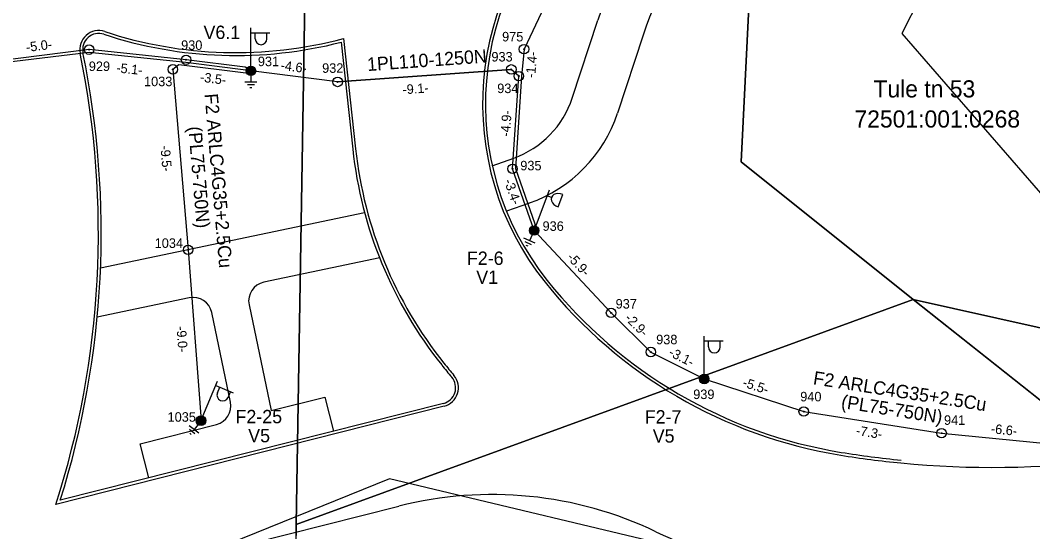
# Model space of a CAD drawing. Extents: x 528816 to 533196, y 6574767 to 6575847.
# Drawn here: x 531954.8 to 532008, y 6575053.4 to 6575080.2 of the extents above; entities that cross this region are included whole.
import ezdxf

# ---------------------------------------------------------------- set-up
doc = ezdxf.new("R2010")
doc.units = 0
for name, color, linetype in [('JOONSIDE', 7, 'Continuous'), ('KOORDPUNKT', 7, 'Continuous'), ('MOOTPIIR', 7, 'Continuous'), ('MPKAABEL', 7, 'Continuous'), ('PIIR', 7, 'Continuous'), ('POST', 7, 'Continuous'), ('TEE', 7, 'Continuous')]:
    doc.layers.add(name, color=color, linetype=linetype)

msp = doc.modelspace()

# ---------------------------------------------------------------- linework, layer by layer
at = {"layer": 'KOORDPUNKT'}
for centre, radius in [((531958.459, 6575078.686), 0.25), ((531981.307, 6575078.709), 0.25), ((531958.459, 6575078.686), 0.025), ((531958.459, 6575078.686), 0.0221), ((531958.459, 6575078.686), 0.0191), ((531958.459, 6575078.686), 0.0161), ((531958.459, 6575078.686), 0.0132), ((531958.459, 6575078.686), 0.0102), ((531958.459, 6575078.686), 0.00726), ((531958.459, 6575078.686), 0.0043), ((531963.555, 6575078.152), 0.25), ((531981.307, 6575078.709), 0.025), ((531981.307, 6575078.709), 0.0221), ((531981.307, 6575078.709), 0.0191), ((531981.307, 6575078.709), 0.0161), ((531981.307, 6575078.709), 0.0132), ((531981.307, 6575078.709), 0.0102), ((531981.307, 6575078.709), 0.00726), ((531981.307, 6575078.709), 0.0043), ((531962.863, 6575077.651), 0.25), ((531963.555, 6575078.152), 0.025), ((531963.555, 6575078.152), 0.0221), ((531963.555, 6575078.152), 0.0191), ((531963.555, 6575078.152), 0.0161), ((531963.555, 6575078.152), 0.0132), ((531963.555, 6575078.152), 0.0102), ((531963.555, 6575078.152), 0.00726), ((531963.555, 6575078.152), 0.0043), ((531966.961, 6575077.571), 0.25), ((531980.64, 6575077.648), 0.25), ((531962.863, 6575077.651), 0.025), ((531962.863, 6575077.651), 0.0221), ((531962.863, 6575077.651), 0.0191), ((531962.863, 6575077.651), 0.0161), ((531962.863, 6575077.651), 0.0132), ((531962.863, 6575077.651), 0.0102), ((531962.863, 6575077.651), 0.00726), ((531962.863, 6575077.651), 0.0043), ((531966.961, 6575077.571), 0.025), ((531966.961, 6575077.571), 0.0221), ((531966.961, 6575077.571), 0.0191), ((531966.961, 6575077.571), 0.0161), ((531966.961, 6575077.571), 0.0132), ((531966.961, 6575077.571), 0.0102), ((531966.961, 6575077.571), 0.00726), ((531966.961, 6575077.571), 0.0043), ((531980.64, 6575077.648), 0.025), ((531980.64, 6575077.648), 0.0221), ((531980.64, 6575077.648), 0.0191), ((531980.64, 6575077.648), 0.0161), ((531980.64, 6575077.648), 0.0132), ((531980.64, 6575077.648), 0.0102), ((531980.64, 6575077.648), 0.00726), ((531980.64, 6575077.648), 0.0043), ((531981.031, 6575077.296), 0.25), ((531981.031, 6575077.296), 0.025), ((531981.031, 6575077.296), 0.0221), ((531981.031, 6575077.296), 0.0191), ((531981.031, 6575077.296), 0.0161), ((531981.031, 6575077.296), 0.0132), ((531981.031, 6575077.296), 0.0102), ((531981.031, 6575077.296), 0.00726), ((531981.031, 6575077.296), 0.0043), ((531971.517, 6575076.99), 0.25), ((531971.517, 6575076.99), 0.025), ((531971.517, 6575076.99), 0.0221), ((531971.517, 6575076.99), 0.0191), ((531971.517, 6575076.99), 0.0161), ((531971.517, 6575076.99), 0.0132), ((531971.517, 6575076.99), 0.0102), ((531971.517, 6575076.99), 0.00726), ((531971.517, 6575076.99), 0.0043), ((531980.704, 6575072.433), 0.25), ((531980.704, 6575072.433), 0.025), ((531980.704, 6575072.433), 0.0221), ((531980.704, 6575072.433), 0.0191), ((531980.704, 6575072.433), 0.0161), ((531980.704, 6575072.433), 0.0132), ((531980.704, 6575072.433), 0.0102), ((531980.704, 6575072.433), 0.00726), ((531980.704, 6575072.433), 0.0043), ((531981.838, 6575069.196), 0.25), ((531981.838, 6575069.196), 0.025), ((531981.838, 6575069.196), 0.0221), ((531981.838, 6575069.196), 0.0191), ((531981.838, 6575069.196), 0.0161), ((531981.838, 6575069.196), 0.0132), ((531981.838, 6575069.196), 0.0102), ((531981.838, 6575069.196), 0.00726), ((531981.838, 6575069.196), 0.0043), ((531963.662, 6575068.182), 0.25), ((531963.662, 6575068.182), 0.025), ((531963.662, 6575068.182), 0.0221), ((531963.662, 6575068.182), 0.0191), ((531963.662, 6575068.182), 0.0161), ((531963.662, 6575068.182), 0.0132), ((531963.662, 6575068.182), 0.0102), ((531963.662, 6575068.182), 0.00726), ((531963.662, 6575068.182), 0.0043), ((531985.881, 6575064.871), 0.25), ((531985.881, 6575064.871), 0.025), ((531985.881, 6575064.871), 0.0221), ((531985.881, 6575064.871), 0.0191), ((531985.881, 6575064.871), 0.0161), ((531985.881, 6575064.871), 0.0132), ((531985.881, 6575064.871), 0.0102), ((531985.881, 6575064.871), 0.00726), ((531985.881, 6575064.871), 0.0043), ((531987.969, 6575062.815), 0.25), ((531987.969, 6575062.815), 0.025), ((531987.969, 6575062.815), 0.0221), ((531987.969, 6575062.815), 0.0191), ((531987.969, 6575062.815), 0.0161), ((531987.969, 6575062.815), 0.0132), ((531987.969, 6575062.815), 0.0102), ((531987.969, 6575062.815), 0.00726), ((531987.969, 6575062.815), 0.0043), ((531990.772, 6575061.401), 0.25), ((531990.772, 6575061.401), 0.025), ((531990.772, 6575061.401), 0.0221), ((531990.772, 6575061.401), 0.0191), ((531990.772, 6575061.401), 0.0161), ((531990.772, 6575061.401), 0.0132), ((531990.772, 6575061.401), 0.0102), ((531990.772, 6575061.401), 0.00726), ((531990.772, 6575061.401), 0.0043), ((531996.001, 6575059.691), 0.25), ((531996.001, 6575059.691), 0.025), ((531996.001, 6575059.691), 0.0221), ((531996.001, 6575059.691), 0.0191), ((531996.001, 6575059.691), 0.0161), ((531996.001, 6575059.691), 0.0132), ((531996.001, 6575059.691), 0.0102), ((531964.339, 6575059.214), 0.25), ((531964.339, 6575059.214), 0.025), ((531964.339, 6575059.214), 0.0221), ((531964.339, 6575059.214), 0.0191), ((531964.339, 6575059.214), 0.0161), ((531964.339, 6575059.214), 0.0132), ((531964.339, 6575059.214), 0.0102), ((531964.339, 6575059.214), 0.00726), ((531964.339, 6575059.214), 0.0043), ((531996.001, 6575059.691), 0.00726), ((531996.001, 6575059.691), 0.0043), ((532003.244, 6575058.558), 0.25), ((532003.244, 6575058.558), 0.025), ((532003.244, 6575058.558), 0.0221), ((532003.244, 6575058.558), 0.0191), ((532003.244, 6575058.558), 0.0161), ((532003.244, 6575058.558), 0.0132), ((532003.244, 6575058.558), 0.0102), ((532003.244, 6575058.558), 0.00726), ((532003.244, 6575058.558), 0.0043)]:
    msp.add_circle(centre, radius, dxfattribs=at)
at = {"layer": 'MOOTPIIR'}
for points in [[(530636.679, 6575162.942), (531283.05, 6574977.754), (531411.752, 6574945.817), (531565.242, 6574944.148), (531675.83, 6574962.262), (531737.321, 6574981.091), (531818.117, 6575037.815), (531864.832, 6575085.721), (531939.431, 6575125.285), (531920.603, 6575197.501), (531952.778, 6575207.273), (531990.912, 6575126.953), (532013.554, 6575104.311), (532001.161, 6575079.524), (532013.792, 6575064.985), (532230.203, 6575142.683), (532435.411, 6575216.091)], [(532326.975, 6575157.507), (532011.424, 6575047.308), (531974.249, 6575056.159), (531949.023, 6575045.98), (531934.418, 6575025.179), (531948.58, 6574987.561), (531930.435, 6574980.038), (531915.387, 6575014.558), (531872.016, 6575000.396), (531879.539, 6574971.629), (531794.124, 6574938.436), (531760.931, 6574923.389), (531786.158, 6574793.274), (531744.999, 6574779.555), (531692.776, 6574778.227), (531621.08, 6574852.578), (531554.695, 6574876.477), (531465.739, 6574886.656), (531460.428, 6574919.848), (531387.405, 6574932.24), (531177.628, 6574990.659), (531134.699, 6574992.429), (531095.311, 6575014.115), (530588.571, 6575165.473)]]:
    msp.add_lwpolyline(points, dxfattribs=at)
at = {"layer": 'MPKAABEL'}
for points in [[(531997.203, 6575095.438), (531992.361, 6575092.826), (531987.797, 6575088.959), (531984.169, 6575084.761), (531981.307, 6575078.709), (531981.181, 6575077.285), (531980.856, 6575072.454), (531981.874, 6575069.549), (531981.838, 6575069.196)], [(531997.203, 6575095.438), (531992.361, 6575092.826), (531987.797, 6575088.959), (531984.169, 6575084.761), (531981.307, 6575078.709), (531981.181, 6575077.285), (531980.856, 6575072.454), (531981.874, 6575069.549), (531981.838, 6575069.196)], [(531966.961, 6575077.571), (531966.655, 6575077.761), (531963.555, 6575078.152), (531958.459, 6575078.686), (531953.47, 6575078.057), (531951.79, 6575078.679), (531950.642, 6575080.11), (531948.484, 6575083.483), (531945.084, 6575086.31), (531943.801, 6575087.335), (531942.264, 6575087.906), (531936.236, 6575086.69), (531931.182, 6575085.283), (531930.28, 6575084.005), (531929.402, 6575083.329), (531926.419, 6575082.037), (531921.929, 6575080.422), (531912.374, 6575075.73), (531910.887, 6575074.057), (531900.015, 6575068.488), (531899.147, 6575066.985), (531898.682, 6575066.475)], [(531966.655, 6575077.761), (531963.555, 6575078.152), (531958.459, 6575078.686), (531953.47, 6575078.057), (531951.79, 6575078.679), (531950.642, 6575080.11), (531948.484, 6575083.483), (531945.084, 6575086.31)], [(531966.961, 6575077.571), (531963.538, 6575078.003), (531958.468, 6575078.54), (531953.501, 6575077.932), (531952.61, 6575076.948), (531951.9, 6575072.576), (531951.18, 6575069.292), (531951.257, 6575067.077), (531947.027, 6575053.164), (531940.77, 6575043.349), (531928.015, 6575034.032)], [(531966.961, 6575077.571), (531963.538, 6575078.003), (531958.468, 6575078.54), (531953.501, 6575077.932), (531952.61, 6575076.948), (531951.9, 6575072.576), (531951.18, 6575069.292)], [(531966.961, 6575077.571), (531966.689, 6575077.454), (531963.171, 6575077.891), (531962.863, 6575077.651), (531963.662, 6575068.182), (531964.339, 6575059.214)], [(531966.961, 6575077.571), (531966.689, 6575077.454), (531963.171, 6575077.891), (531962.863, 6575077.651), (531963.662, 6575068.182), (531964.339, 6575059.214)], [(531981.838, 6575069.196), (531980.704, 6575072.433), (531981.031, 6575077.296), (531980.64, 6575077.648), (531971.517, 6575076.99), (531966.961, 6575077.571)], [(531981.838, 6575069.196), (531980.704, 6575072.433), (531981.031, 6575077.296), (531980.64, 6575077.648), (531971.517, 6575076.99), (531966.961, 6575077.571)], [(531966.961, 6575077.321), (531966.961, 6575076.982)], [(531971.517, 6575076.99), (531980.64, 6575077.648)], [(531967.279, 6575076.982), (531966.643, 6575076.982)], [(531967.145, 6575076.832), (531966.777, 6575076.832)], [(531967.011, 6575076.682), (531966.911, 6575076.682)], [(531981.885, 6575068.528), (531981.306, 6575068.791)], [(531981.735, 6575068.968), (531981.595, 6575068.659)], [(531981.838, 6575069.196), (531985.881, 6575064.871), (531987.969, 6575062.815), (531990.772, 6575061.401), (531996.001, 6575059.691), (532003.244, 6575058.558), (532009.834, 6575057.903), (532015.995, 6575059.25), (532021.017, 6575060.11), (532035.154, 6575064.804), (532038.544, 6575066.288)], [(531981.838, 6575069.196), (531985.881, 6575064.871), (531987.969, 6575062.815), (531990.772, 6575061.401), (531996.001, 6575059.691), (532003.244, 6575058.558), (532009.834, 6575057.903), (532015.995, 6575059.25), (532021.017, 6575060.11), (532035.154, 6575064.804), (532038.544, 6575066.288)], [(531981.701, 6575068.447), (531981.366, 6575068.599)], [(531981.517, 6575068.366), (531981.426, 6575068.407)], [(531964.221, 6575058.554), (531963.724, 6575058.95)], [(531964.023, 6575058.52), (531963.735, 6575058.749)], [(531964.183, 6575059.018), (531963.972, 6575058.752)], [(531963.825, 6575058.486), (531963.747, 6575058.549)]]:
    msp.add_lwpolyline(points, dxfattribs=at)
at = {"layer": 'PIIR'}
for points in [[(531923.051, 6575269.787), (531926.78, 6575259.72), (531936.48, 6575233.46), (531941.68, 6575219.39), (531956.84, 6575178.38), (531973.52, 6575133.23), (531993.63, 6575090.2), (531993.24, 6575083.4), (531992.71, 6575072.79), (532001.75, 6575065.58), (531969.34, 6575053.77), (531969.88, 6575086.55), (531954.17, 6575128.41), (531932.46, 6575186.28), (531923.64, 6575209.72), (531915.68, 6575232.09), (531901.736, 6575269.787)], [(530969.25, 6575061.78), (530969.57, 6575066.46), (531305.77, 6574972.12), (531360.28, 6574956.82), (531370.26, 6574955.09), (531388.67, 6574951.64), (531413.6, 6574947.11), (531556.31, 6574939.72), (531674.8, 6574954.98), (531729.36, 6574968.56), (531850.47, 6575010.86), (531861.6, 6575003.78), (531969.19, 6575044.39), (531969.34, 6575053.77), (532001.75, 6575065.58), (532010.88, 6575058.34), (532013, 6575059.02), (532092.98, 6575088.4), (532188.76, 6575123.48), (532180.05, 6575130.69), (532290.98, 6575171.01)]]:
    msp.add_lwpolyline(points, dxfattribs=at)
for points in [[(531850.47, 6575010.86), (531824.33, 6575027.47), (531844.94, 6575051.83), (531851.43, 6575058.75), (531858.59, 6575064.99), (531862.57, 6575067.94), (531866.99, 6575070.92), (531871.49, 6575073.69), (531876.04, 6575076.28), (531882.91, 6575079.87), (531885.21, 6575081.01), (531906.26, 6575090.84), (531920.07, 6575097.97), (531940.34, 6575109.55), (531947.81, 6575116.59), (531954.17, 6575128.41), (531969.88, 6575086.55), (531969.34, 6575053.77), (531969.19, 6575044.39), (531861.6, 6575003.78)], [(531992.71, 6575072.79), (531993.24, 6575083.4), (532001.54, 6575089.65), (532010.53, 6575090.73), (532012.66, 6575063.14), (532001.75, 6575065.58)], [(532010.88, 6575058.34), (532001.75, 6575065.58), (532012.66, 6575063.14), (532013, 6575059.02)]]:
    msp.add_lwpolyline(points, close=True, dxfattribs=at)
at = {"layer": 'POST'}
for p, q in [((531966.961, 6575077.821), (531966.961, 6575079.821)), ((531966.961, 6575079.571), (531967.961, 6575079.571)), ((531967.188, 6575079.25), (531967.188, 6575079.571)), ((531967.8, 6575079.25), (531967.8, 6575079.571)), ((531966.961, 6575077.571), (531966.961, 6575077.571)), ((531982.623, 6575071.305), (531981.926, 6575069.43)), ((531982.751, 6575070.933), (531982.517, 6575071.02)), ((531983.098, 6575070.431), (531983.342, 6575071.087)), ((531981.838, 6575069.196), (531981.838, 6575069.196)), ((531990.772, 6575061.651), (531990.772, 6575063.651)), ((531990.772, 6575063.401), (531991.772, 6575063.401)), ((531990.999, 6575063.08), (531990.999, 6575063.401)), ((531991.611, 6575063.08), (531991.611, 6575063.401)), ((531990.772, 6575061.401), (531990.772, 6575061.401)), ((531964.436, 6575059.444), (531965.212, 6575061.287)), ((531965.115, 6575061.057), (531966.037, 6575060.669)), ((531965.2, 6575060.673), (531965.324, 6575060.969)), ((531965.764, 6575060.435), (531965.889, 6575060.731)), ((531964.339, 6575059.214), (531964.339, 6575059.214))]:
    msp.add_line(p, q, dxfattribs=at)
for centre, radius in [((531966.961, 6575077.571), 0.25), ((531966.961, 6575077.571), 0.225), ((531966.961, 6575077.571), 0.2), ((531966.961, 6575077.571), 0.175), ((531966.961, 6575077.571), 0.15), ((531966.961, 6575077.571), 0.125), ((531966.961, 6575077.571), 0.1), ((531966.961, 6575077.571), 0.075), ((531966.961, 6575077.571), 0.05), ((531966.961, 6575077.571), 0.025), ((531981.838, 6575069.196), 0.25), ((531981.838, 6575069.196), 0.225), ((531981.838, 6575069.196), 0.2), ((531981.838, 6575069.196), 0.175), ((531981.838, 6575069.196), 0.15), ((531981.838, 6575069.196), 0.125), ((531981.838, 6575069.196), 0.1), ((531981.838, 6575069.196), 0.075), ((531981.838, 6575069.196), 0.05), ((531981.838, 6575069.196), 0.025), ((531990.772, 6575061.401), 0.25), ((531990.772, 6575061.401), 0.225), ((531990.772, 6575061.401), 0.2), ((531990.772, 6575061.401), 0.175), ((531990.772, 6575061.401), 0.15), ((531990.772, 6575061.401), 0.125), ((531990.772, 6575061.401), 0.1), ((531990.772, 6575061.401), 0.075), ((531990.772, 6575061.401), 0.05), ((531990.772, 6575061.401), 0.025), ((531964.339, 6575059.214), 0.25), ((531964.339, 6575059.214), 0.225), ((531964.339, 6575059.214), 0.2), ((531964.339, 6575059.214), 0.175), ((531964.339, 6575059.214), 0.15), ((531964.339, 6575059.214), 0.125), ((531964.339, 6575059.214), 0.1), ((531964.339, 6575059.214), 0.075), ((531964.339, 6575059.214), 0.05), ((531964.339, 6575059.214), 0.025)]:
    msp.add_circle(centre, radius, dxfattribs=at)
for centre, start, end in [((531967.494, 6575079.25), 180, 0), ((531991.305, 6575063.08), 180, 0), ((531965.482, 6575060.554), 157.1622, 337.1622)]:
    msp.add_arc(centre, 0.306, start, end, dxfattribs=at)
msp.add_ellipse((531983.22, 6575070.759), major_axis=(-0.469, 0.174), ratio=0.7, start_param=4.712389, end_param=7.853982, dxfattribs=at)
at = {"layer": 'TEE'}
for points in [[(531983.844, 6575076.14), (531985.192, 6575080.226)], [(531987.566, 6575079.443), (531986.218, 6575075.357)], [(531971.698, 6575079.078), (531972.309, 6575073.463)], [(531971.828, 6575079.267), (531972.458, 6575073.479)], [(531971.828, 6575079.267), (531972.458, 6575073.479)], [(531979.639, 6575072.595), (531980.764, 6575072.993)], [(531981.598, 6575070.636), (531980.389, 6575070.208)], [(531959.061, 6575067.239), (531972.933, 6575070.138)], [(531973.725, 6575067.75), (531967.638, 6575066.478)], [(531963.722, 6575065.659), (531958.887, 6575064.649)], [(531966.863, 6575065.294), (531968.024, 6575059.74), (531970.842, 6575060.451), (531971.295, 6575058.658)], [(531965.887, 6575060.188), (531964.906, 6575064.885)], [(531977.109, 6575059.972), (531956.72, 6575054.821)], [(531977.109, 6575059.972), (531956.72, 6575054.821)], [(531977.072, 6575060.117), (531956.944, 6575055.033)], [(531961.6, 6575056.209), (531961.147, 6575058.002), (531965.153, 6575059.014)], [(531963.062, 6575051.782), (531974.723, 6575054.728)]]:
    msp.add_lwpolyline(points, dxfattribs=at)
for centre, radius, start, end in [((532006.559, 6575073.178), 22.5, 118.0456, 161.7449), ((532006.559, 6575073.178), 20, 116.4753, 161.7448), ((531994.13, 6575075.839), 15, 131.9909, 218.6341), ((531994.13, 6575075.839), 14.85, 131.9909, 218.6341), ((531958.971, 6575078.686), 1, 71.7493, 191.6068), ((531958.971, 6575078.686), 1, 71.7493, 191.6068), ((531958.971, 6575078.686), 0.85, 71.7493, 191.6068), ((531966.175, 6575100.533), 22.155, 251.7493, 284.4336), ((531966.175, 6575100.533), 22.005, 251.7493, 284.8849), ((531966.175, 6575100.533), 22.005, 251.7493, 284.8849), ((531912.197, 6575069.079), 46.75, 342.2434, 11.6068), ((531912.197, 6575069.079), 46.75, 342.2434, 11.6068), ((531912.197, 6575069.079), 46.9, 342.573, 11.6068), ((531979.096, 6575077.707), 5, 289.4885, 341.7452), ((531979.096, 6575077.707), 7.5, 289.4885, 341.7452), ((531994.13, 6575075.839), 21.95, 186.2138, 218.6341), ((531994.13, 6575075.839), 21.8, 186.2138, 218.6341), ((531994.13, 6575075.839), 21.8, 186.2138, 218.6341), ((531967.842, 6575065.499), 1, 101.8044, 191.8044), ((532001.942, 6575082.082), 25, 218.6341, 260.8144), ((532001.942, 6575082.082), 24.85, 218.6341, 260.8144), ((531963.927, 6575064.681), 1, 11.8044, 101.8044), ((532001.942, 6575082.082), 31.95, 218.6341, 220.1311), ((532001.942, 6575082.082), 31.8, 218.6341, 220.1311), ((532001.942, 6575082.082), 31.8, 218.6341, 220.1311), ((531976.864, 6575060.941), 0.85, 284.1772, 40.1311), ((531976.864, 6575060.941), 1, 284.1772, 40.1311), ((531976.864, 6575060.941), 1, 284.1772, 40.1311), ((531964.908, 6575059.984), 1, 284.1772, 11.8044), ((532005.932, 6575106.761), 50, 264.461, 289.4887), ((532005.932, 6575106.761), 50, 260.8144, 264.461), ((532005.932, 6575106.761), 49.85, 260.8144, 264.4573), ((531979.621, 6575035.337), 20, 64.4741, 104.177), ((532001.952, 6575082.103), 31.824, 244.477, 268.0582)]:
    msp.add_arc(centre, radius, start, end, dxfattribs=at)

# ---------------------------------------------------------------- texts
at = {"layer": 'JOONSIDE'}
for s, rotation, p in [('-5.0-', 7.1844, (531955.175, 6575078.557)), ('-1.4-', 84.9404, (531981.886, 6575077.184)), ('-5.1-', 354.0189, (531959.873, 6575077.494)), ('-4.6-', 352.7326, (531968.502, 6575077.627)), ('-3.5-', 352.923, (531964.266, 6575077.008)), ('-9.1-', 4.1222, (531974.941, 6575076.338)), ('-4.9-', 86.1544, (531980.566, 6575074.109)), ('-9.5-', 274.8214, (531962.202, 6575073.633)), ('-3.4-', 289.3053, (531980.247, 6575071.797)), ('-5.9-', 313.0663, (531983.53, 6575067.752)), ('-2.9-', 315.4424, (531986.566, 6575064.547)), ('-9.0-', 274.3169, (531963.049, 6575064.155)), ('-3.1-', 333.2309, (531988.858, 6575062.646)), ('-5.5-', 341.8911, (531992.751, 6575061.017)), ('-7.3-', 351.1094, (531998.724, 6575058.462)), ('-6.6-', 354.3238, (532005.817, 6575058.553))]:
    msp.add_text(s, height=0.5, rotation=rotation, dxfattribs=at).set_placement(p)
at = {"layer": 'KOORDPUNKT'}
for s, p in [('975', (531980.155, 6575079.116)), ('930', (531963.295, 6575078.672)), ('931', (531967.326, 6575077.817)), ('933', (531979.594, 6575078.062)), ('929', (531958.445, 6575077.562)), ('932', (531970.702, 6575077.468)), ('1033', (531961.346, 6575076.766)), ('934', (531979.9, 6575076.404)), ('935', (531981.112, 6575072.349)), ('936', (531982.281, 6575069.175)), ('1034', (531961.906, 6575068.28)), ('937', (531986.12, 6575065.096)), ('938', (531988.25, 6575063.222)), ('939', (531990.196, 6575060.347)), ('940', (531995.818, 6575060.225)), ('1035', (531962.583, 6575059.157)), ('941', (532003.37, 6575058.994))]:
    msp.add_text(s, height=0.5, dxfattribs=at).set_placement(p)
at = {"layer": 'MPKAABEL'}
for s, rotation, p in [('1PL110-1250N', 4.1222, (531973.088, 6575077.558)), ('F2 ARLC4G35+2.5Cu', 274.8214, (531964.525, 6575076.354)), ('(PL75-750N)', 274.8214, (531963.666, 6575074.631)), ('F2 ARLC4G35+2.5Cu', 351.1094, (531996.465, 6575061.127)), ('(PL75-750N)', 351.1094, (531997.935, 6575059.884))]:
    msp.add_text(s, height=0.7, rotation=rotation, dxfattribs=at).set_placement(p)
at = {"layer": 'PIIR'}
for s, p in [('Tule tn 53', (531999.66, 6575076.176)), ('72501:001:0268', (531998.665, 6575074.596))]:
    msp.add_text(s, height=0.9, dxfattribs=at).set_placement(p)
at = {"layer": 'POST'}
for s, p in [('V6.1', (531964.472, 6575079.245)), ('F2-6', (531978.308, 6575067.389)), ('V1', (531978.798, 6575066.389)), ('F2-25', (531966.153, 6575059.078)), ('F2-7', (531987.65, 6575059.063)), ('V5', (531966.818, 6575058.078)), ('V5', (531988.07, 6575058.063))]:
    msp.add_text(s, height=0.7, dxfattribs=at).set_placement(p)

doc.saveas('drawing.dxf')
